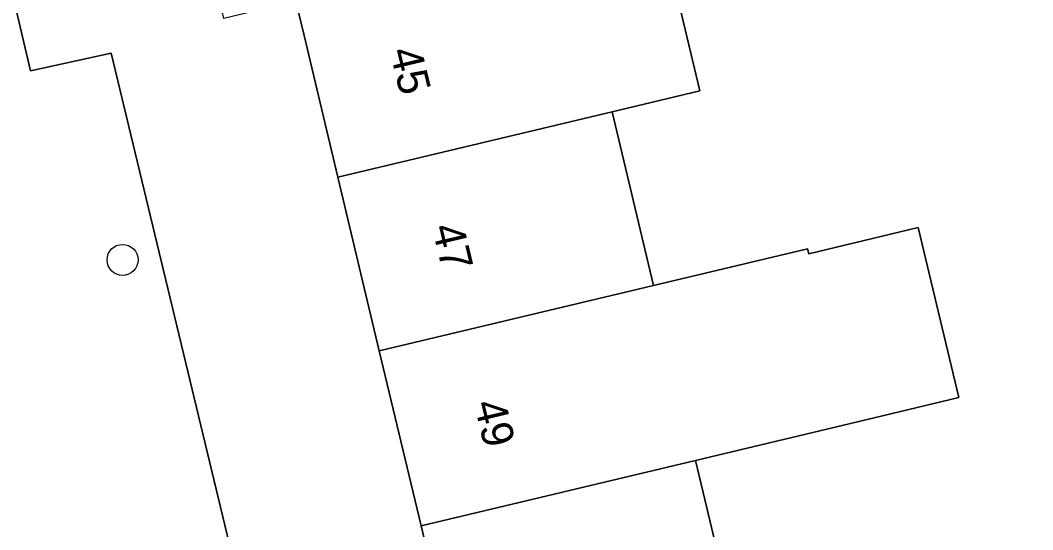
# Model space of a CAD drawing. Extents: x 158031 to 159244, y 380104 to 381214.
# Drawn here: x 158448.87 to 158480.87, y 381034.47 to 381050.57 of the extents above; entities that cross this region are included whole.
import ezdxf

# ---------------------------------------------------------------- set-up
doc = ezdxf.new("R2010")
doc.units = 0
for name, color, linetype in [('IMGEO_Boom', 7, 'Continuous'), ('IMGEO_Erf', 7, 'Continuous'), ('IMGEO_Pand', 7, 'Continuous'), ('IMGEO_Pand_nummerreeks', 7, 'Continuous'), ('IMGEO_Voetpad_open', 7, 'Continuous')]:
    doc.layers.add(name, color=color, linetype=linetype)

msp = doc.modelspace()

# ---------------------------------------------------------------- linework, layer by layer
at = {"layer": 'IMGEO_Boom'}
msp.add_circle((158452.106, 381042.999), 0.489, dxfattribs=at)
at = {"layer": 'IMGEO_Erf'}
for points in [[(158447.16, 381057.585), (158449.198, 381048.972), (158451.746, 381049.535), (158455.688, 381033.178), (158456.56, 381033.275), (158457.268, 381030.374), (158457.904, 381027.768), (158457.946, 381027.595), (158461.107, 381028.304), (158462.943, 381028.716), (158461.54, 381034.594), (158460.219, 381040.125), (158458.91, 381045.609), (158457.842, 381050.084), (158457.625, 381050.993), (158457.583, 381051.17), (158455.304, 381050.627), (158453.954, 381056.282), (158452.657, 381061.714), (158451.311, 381067.355), (158449.949, 381073.061), (158445.397, 381071.992)], [(158469.024, 381053.9), (158470.351, 381048.338), (158467.577, 381047.676), (158468.886, 381042.192), (158473.75, 381043.352), (158473.788, 381043.193), (158477.247, 381044.018), (158478.528, 381038.646), (158475.069, 381037.821), (158470.206, 381036.661), (158470.448, 381035.648), (158471.609, 381030.784), (158486.65, 381034.351), (158487.626, 381034.582), (158486.575, 381038.986), (158488.953, 381039.554), (158488.234, 381042.343), (158485.908, 381041.791), (158484.917, 381045.942), (158482.511, 381045.379), (158481.56, 381049.39), (158483.958, 381049.959), (158483.451, 381051.621)]]:
    msp.add_lwpolyline(points, dxfattribs=at)
at = {"layer": 'IMGEO_Pand'}
for points in [[(158469.024, 381053.9), (158457.583, 381051.17), (158457.625, 381050.993), (158457.842, 381050.084), (158458.91, 381045.609), (158467.577, 381047.676), (158470.351, 381048.338)], [(158467.577, 381047.676), (158458.91, 381045.609), (158460.219, 381040.125), (158468.886, 381042.192)], [(158473.788, 381043.193), (158473.75, 381043.352), (158468.886, 381042.192), (158460.219, 381040.125), (158461.54, 381034.594), (158470.206, 381036.661), (158475.069, 381037.821), (158478.528, 381038.646), (158477.247, 381044.018)], [(158461.54, 381034.594), (158462.943, 381028.716), (158465.827, 381029.404), (158471.609, 381030.784), (158470.448, 381035.648), (158470.206, 381036.661)]]:
    msp.add_lwpolyline(points, close=True, dxfattribs=at)
at = {"layer": 'IMGEO_Voetpad_open'}
msp.add_lwpolyline([(158482.504, 381025.099), (158477.44, 381023.931), (158473.001, 381022.865), (158467.804, 381021.587), (158463.152, 381020.503), (158457.692, 381019.231), (158456.344, 381024.702), (158455.724, 381027.218), (158457.904, 381027.768), (158457.268, 381030.374), (158456.56, 381033.275), (158455.688, 381033.178), (158451.746, 381049.535), (158449.198, 381048.972), (158447.16, 381057.585)], dxfattribs=at)

# ---------------------------------------------------------------- texts
at = {"layer": 'IMGEO_Pand_nummerreeks'}
for s, rotation, p in [('45', 283.4242, (158460.549, 381049.597)), ('47', 283.4265, (158461.879, 381044.027)), ('49', 283.4242, (158463.208, 381038.458))]:
    msp.add_text(s, height=1, rotation=rotation, dxfattribs=at).set_placement(p)

doc.saveas('drawing.dxf')
